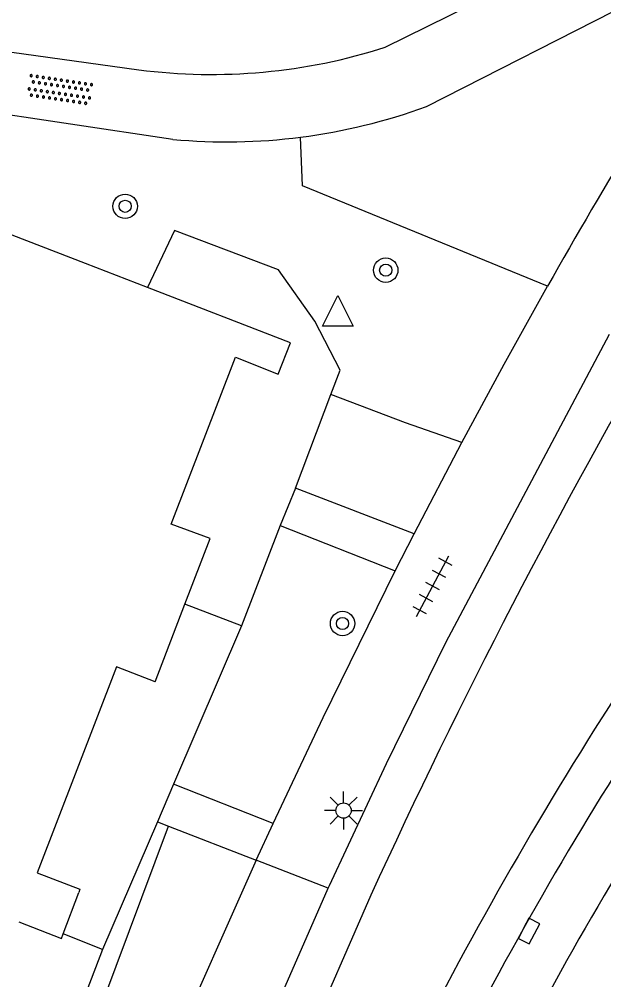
# Model space of a CAD drawing. Extents: x 132994 to 136000, y 393499 to 395512.
# Drawn here: x 134661.88 to 134681.06, y 394367.95 to 394399.45 of the extents above; entities that cross this region are included whole.
import ezdxf

# ---------------------------------------------------------------- set-up
doc = ezdxf.new("R2010")
doc.units = 0
for name, color, linetype in [('gg-afsc-erfafscheiding', 7, 'Continuous'), ('gg-bbg-hoofdgebouw', 7, 'Continuous'), ('gg-knt-verharding', 7, 'Continuous'), ('gg-knt-verharding nz', 7, 'Continuous'), ('gt-grn-groengrens', 7, 'Continuous'), ('gt-grn-weggrens', 7, 'Continuous'), ('gt-symb-boom', 7, 'Continuous'), ('gt-symb-kolk', 7, 'Continuous'), ('gt-symb-lichtmast', 7, 'Continuous'), ('gt-symb-overige verharding', 7, 'Continuous'), ('gt-symb-tegel verharding', 7, 'Continuous'), ('gt-symb-waterafsluiter', 7, 'Continuous')]:
    doc.layers.add(name, color=color, linetype=linetype)

# ---------------------------------------------------------------- blocks, each defined once
blk = doc.blocks.new('gt0-OVH')
at = {"layer": 'gt-symb-overige verharding'}
for points in [[(-0.972, 0.298), (-0.967, 0.308), (-0.965, 0.319), (-0.966, 0.33), (-0.971, 0.34), (-0.978, 0.348), (-0.988, 0.353), (-0.999, 0.355), (-1.01, 0.354), (-1.02, 0.349), (-1.028, 0.342), (-1.033, 0.332), (-1.035, 0.321), (-1.034, 0.31), (-1.029, 0.3), (-1.022, 0.292), (-1.012, 0.287), (-1.001, 0.285), (-0.99, 0.286), (-0.98, 0.291)], [(-0.772, 0.298), (-0.767, 0.308), (-0.765, 0.319), (-0.766, 0.33), (-0.771, 0.34), (-0.778, 0.348), (-0.788, 0.353), (-0.799, 0.355), (-0.81, 0.354), (-0.82, 0.349), (-0.828, 0.342), (-0.833, 0.332), (-0.835, 0.321), (-0.834, 0.31), (-0.829, 0.3), (-0.822, 0.292), (-0.812, 0.287), (-0.801, 0.285), (-0.79, 0.286), (-0.78, 0.291)], [(-0.572, 0.298), (-0.567, 0.308), (-0.565, 0.319), (-0.566, 0.33), (-0.571, 0.34), (-0.578, 0.348), (-0.588, 0.353), (-0.599, 0.355), (-0.61, 0.354), (-0.62, 0.349), (-0.628, 0.342), (-0.633, 0.332), (-0.635, 0.321), (-0.634, 0.31), (-0.629, 0.3), (-0.622, 0.292), (-0.612, 0.287), (-0.601, 0.285), (-0.59, 0.286), (-0.58, 0.291)], [(-0.372, 0.298), (-0.367, 0.308), (-0.365, 0.319), (-0.366, 0.33), (-0.371, 0.34), (-0.378, 0.348), (-0.388, 0.353), (-0.399, 0.355), (-0.41, 0.354), (-0.42, 0.349), (-0.428, 0.342), (-0.433, 0.332), (-0.435, 0.321), (-0.434, 0.31), (-0.429, 0.3), (-0.422, 0.292), (-0.412, 0.287), (-0.401, 0.285), (-0.39, 0.286), (-0.38, 0.291)], [(-0.172, 0.298), (-0.167, 0.308), (-0.165, 0.319), (-0.166, 0.33), (-0.171, 0.34), (-0.178, 0.348), (-0.188, 0.353), (-0.199, 0.355), (-0.21, 0.354), (-0.22, 0.349), (-0.228, 0.342), (-0.233, 0.332), (-0.235, 0.321), (-0.234, 0.31), (-0.229, 0.3), (-0.222, 0.292), (-0.212, 0.287), (-0.201, 0.285), (-0.19, 0.286), (-0.18, 0.291)], [(0.028, 0.298), (0.033, 0.308), (0.035, 0.319), (0.034, 0.33), (0.029, 0.34), (0.022, 0.348), (0.012, 0.353), (0.001, 0.355), (-0.01, 0.354), (-0.02, 0.349), (-0.028, 0.342), (-0.033, 0.332), (-0.035, 0.321), (-0.034, 0.31), (-0.029, 0.3), (-0.022, 0.292), (-0.012, 0.287), (-0.001, 0.285), (0.01, 0.286), (0.02, 0.291)], [(0.228, 0.298), (0.233, 0.308), (0.235, 0.319), (0.234, 0.33), (0.229, 0.34), (0.222, 0.348), (0.212, 0.353), (0.201, 0.355), (0.19, 0.354), (0.18, 0.349), (0.172, 0.342), (0.167, 0.332), (0.165, 0.321), (0.166, 0.31), (0.171, 0.3), (0.178, 0.292), (0.188, 0.287), (0.199, 0.285), (0.21, 0.286), (0.22, 0.291)], [(0.428, 0.298), (0.433, 0.308), (0.435, 0.319), (0.434, 0.33), (0.429, 0.34), (0.422, 0.348), (0.412, 0.353), (0.401, 0.355), (0.39, 0.354), (0.38, 0.349), (0.372, 0.342), (0.367, 0.332), (0.365, 0.321), (0.366, 0.31), (0.371, 0.3), (0.378, 0.292), (0.388, 0.287), (0.399, 0.285), (0.41, 0.286), (0.42, 0.291)], [(0.628, 0.298), (0.633, 0.308), (0.635, 0.319), (0.634, 0.33), (0.629, 0.34), (0.622, 0.348), (0.612, 0.353), (0.601, 0.355), (0.59, 0.354), (0.58, 0.349), (0.572, 0.342), (0.567, 0.332), (0.565, 0.321), (0.566, 0.31), (0.571, 0.3), (0.578, 0.292), (0.588, 0.287), (0.599, 0.285), (0.61, 0.286), (0.62, 0.291)], [(0.828, 0.298), (0.833, 0.308), (0.835, 0.319), (0.834, 0.33), (0.829, 0.34), (0.822, 0.348), (0.812, 0.353), (0.801, 0.355), (0.79, 0.354), (0.78, 0.349), (0.772, 0.342), (0.767, 0.332), (0.765, 0.321), (0.766, 0.31), (0.771, 0.3), (0.778, 0.292), (0.788, 0.287), (0.799, 0.285), (0.81, 0.286), (0.82, 0.291)], [(1.028, 0.298), (1.033, 0.308), (1.035, 0.319), (1.034, 0.33), (1.029, 0.34), (1.022, 0.348), (1.012, 0.353), (1.001, 0.355), (0.99, 0.354), (0.98, 0.349), (0.972, 0.342), (0.967, 0.332), (0.965, 0.321), (0.966, 0.31), (0.971, 0.3), (0.978, 0.292), (0.988, 0.287), (0.999, 0.285), (1.01, 0.286), (1.02, 0.291)], [(-0.872, 0.106), (-0.867, 0.116), (-0.865, 0.126), (-0.866, 0.137), (-0.871, 0.147), (-0.878, 0.156), (-0.888, 0.161), (-0.899, 0.163), (-0.91, 0.162), (-0.92, 0.157), (-0.928, 0.15), (-0.933, 0.14), (-0.935, 0.129), (-0.934, 0.118), (-0.929, 0.108), (-0.922, 0.1), (-0.912, 0.095), (-0.901, 0.092), (-0.89, 0.094), (-0.88, 0.098)], [(-0.672, 0.106), (-0.667, 0.116), (-0.665, 0.126), (-0.666, 0.137), (-0.671, 0.147), (-0.678, 0.156), (-0.688, 0.161), (-0.699, 0.163), (-0.71, 0.162), (-0.72, 0.157), (-0.728, 0.15), (-0.733, 0.14), (-0.735, 0.129), (-0.734, 0.118), (-0.729, 0.108), (-0.722, 0.1), (-0.712, 0.095), (-0.701, 0.092), (-0.69, 0.094), (-0.68, 0.098)], [(-0.472, 0.106), (-0.467, 0.116), (-0.465, 0.126), (-0.466, 0.137), (-0.471, 0.147), (-0.478, 0.156), (-0.488, 0.161), (-0.499, 0.163), (-0.51, 0.162), (-0.52, 0.157), (-0.528, 0.15), (-0.533, 0.14), (-0.535, 0.129), (-0.534, 0.118), (-0.529, 0.108), (-0.522, 0.1), (-0.512, 0.095), (-0.501, 0.092), (-0.49, 0.094), (-0.48, 0.098)], [(-0.272, 0.106), (-0.267, 0.116), (-0.265, 0.126), (-0.266, 0.137), (-0.271, 0.147), (-0.278, 0.156), (-0.288, 0.161), (-0.299, 0.163), (-0.31, 0.162), (-0.32, 0.157), (-0.328, 0.15), (-0.333, 0.14), (-0.335, 0.129), (-0.334, 0.118), (-0.329, 0.108), (-0.322, 0.1), (-0.312, 0.095), (-0.301, 0.092), (-0.29, 0.094), (-0.28, 0.098)], [(-0.072, 0.106), (-0.067, 0.116), (-0.065, 0.126), (-0.066, 0.137), (-0.071, 0.147), (-0.078, 0.156), (-0.088, 0.161), (-0.099, 0.163), (-0.11, 0.162), (-0.12, 0.157), (-0.128, 0.15), (-0.133, 0.14), (-0.135, 0.129), (-0.134, 0.118), (-0.129, 0.108), (-0.122, 0.1), (-0.112, 0.095), (-0.101, 0.092), (-0.09, 0.094), (-0.08, 0.098)], [(0.128, 0.106), (0.133, 0.116), (0.135, 0.126), (0.134, 0.137), (0.129, 0.147), (0.122, 0.156), (0.112, 0.161), (0.101, 0.163), (0.09, 0.162), (0.08, 0.157), (0.072, 0.15), (0.067, 0.14), (0.065, 0.129), (0.066, 0.118), (0.071, 0.108), (0.078, 0.1), (0.088, 0.095), (0.099, 0.092), (0.11, 0.094), (0.12, 0.098)], [(0.328, 0.106), (0.333, 0.116), (0.335, 0.126), (0.334, 0.137), (0.329, 0.147), (0.322, 0.156), (0.312, 0.161), (0.301, 0.163), (0.29, 0.162), (0.28, 0.157), (0.272, 0.15), (0.267, 0.14), (0.265, 0.129), (0.266, 0.118), (0.271, 0.108), (0.278, 0.1), (0.288, 0.095), (0.299, 0.092), (0.31, 0.094), (0.32, 0.098)], [(0.528, 0.106), (0.533, 0.116), (0.535, 0.126), (0.534, 0.137), (0.529, 0.147), (0.522, 0.156), (0.512, 0.161), (0.501, 0.163), (0.49, 0.162), (0.48, 0.157), (0.472, 0.15), (0.467, 0.14), (0.465, 0.129), (0.466, 0.118), (0.471, 0.108), (0.478, 0.1), (0.488, 0.095), (0.499, 0.092), (0.51, 0.094), (0.52, 0.098)], [(0.728, 0.106), (0.733, 0.116), (0.735, 0.126), (0.734, 0.137), (0.729, 0.147), (0.722, 0.156), (0.712, 0.161), (0.701, 0.163), (0.69, 0.162), (0.68, 0.157), (0.672, 0.15), (0.667, 0.14), (0.665, 0.129), (0.666, 0.118), (0.671, 0.108), (0.678, 0.1), (0.688, 0.095), (0.699, 0.092), (0.71, 0.094), (0.72, 0.098)], [(0.928, 0.106), (0.933, 0.116), (0.935, 0.126), (0.934, 0.137), (0.929, 0.147), (0.922, 0.156), (0.912, 0.161), (0.901, 0.163), (0.89, 0.162), (0.88, 0.157), (0.872, 0.15), (0.867, 0.14), (0.865, 0.129), (0.866, 0.118), (0.871, 0.108), (0.878, 0.1), (0.888, 0.095), (0.899, 0.092), (0.91, 0.094), (0.92, 0.098)], [(-0.972, -0.142), (-0.967, -0.132), (-0.965, -0.121), (-0.966, -0.11), (-0.971, -0.1), (-0.978, -0.092), (-0.988, -0.087), (-0.999, -0.085), (-1.01, -0.086), (-1.02, -0.091), (-1.028, -0.098), (-1.033, -0.108), (-1.035, -0.119), (-1.034, -0.13), (-1.029, -0.14), (-1.022, -0.148), (-1.012, -0.153), (-1.001, -0.155), (-0.99, -0.154), (-0.98, -0.149)], [(-0.872, -0.334), (-0.867, -0.324), (-0.865, -0.314), (-0.866, -0.303), (-0.871, -0.293), (-0.878, -0.284), (-0.888, -0.279), (-0.899, -0.277), (-0.91, -0.278), (-0.92, -0.283), (-0.928, -0.29), (-0.933, -0.3), (-0.935, -0.311), (-0.934, -0.322), (-0.929, -0.332), (-0.922, -0.34), (-0.912, -0.345), (-0.901, -0.348), (-0.89, -0.346), (-0.88, -0.342)], [(-0.772, -0.142), (-0.767, -0.132), (-0.765, -0.121), (-0.766, -0.11), (-0.771, -0.1), (-0.778, -0.092), (-0.788, -0.087), (-0.799, -0.085), (-0.81, -0.086), (-0.82, -0.091), (-0.828, -0.098), (-0.833, -0.108), (-0.835, -0.119), (-0.834, -0.13), (-0.829, -0.14), (-0.822, -0.148), (-0.812, -0.153), (-0.801, -0.155), (-0.79, -0.154), (-0.78, -0.149)], [(-0.672, -0.334), (-0.667, -0.324), (-0.665, -0.314), (-0.666, -0.303), (-0.671, -0.293), (-0.678, -0.284), (-0.688, -0.279), (-0.699, -0.277), (-0.71, -0.278), (-0.72, -0.283), (-0.728, -0.29), (-0.733, -0.3), (-0.735, -0.311), (-0.734, -0.322), (-0.729, -0.332), (-0.722, -0.34), (-0.712, -0.345), (-0.701, -0.348), (-0.69, -0.346), (-0.68, -0.342)], [(-0.572, -0.142), (-0.567, -0.132), (-0.565, -0.121), (-0.566, -0.11), (-0.571, -0.1), (-0.578, -0.092), (-0.588, -0.087), (-0.599, -0.085), (-0.61, -0.086), (-0.62, -0.091), (-0.628, -0.098), (-0.633, -0.108), (-0.635, -0.119), (-0.634, -0.13), (-0.629, -0.14), (-0.622, -0.148), (-0.612, -0.153), (-0.601, -0.155), (-0.59, -0.154), (-0.58, -0.149)], [(-0.472, -0.334), (-0.467, -0.324), (-0.465, -0.314), (-0.466, -0.303), (-0.471, -0.293), (-0.478, -0.284), (-0.488, -0.279), (-0.499, -0.277), (-0.51, -0.278), (-0.52, -0.283), (-0.528, -0.29), (-0.533, -0.3), (-0.535, -0.311), (-0.534, -0.322), (-0.529, -0.332), (-0.522, -0.34), (-0.512, -0.345), (-0.501, -0.348), (-0.49, -0.346), (-0.48, -0.342)], [(-0.372, -0.142), (-0.367, -0.132), (-0.365, -0.121), (-0.366, -0.11), (-0.371, -0.1), (-0.378, -0.092), (-0.388, -0.087), (-0.399, -0.085), (-0.41, -0.086), (-0.42, -0.091), (-0.428, -0.098), (-0.433, -0.108), (-0.435, -0.119), (-0.434, -0.13), (-0.429, -0.14), (-0.422, -0.148), (-0.412, -0.153), (-0.401, -0.155), (-0.39, -0.154), (-0.38, -0.149)], [(-0.272, -0.334), (-0.267, -0.324), (-0.265, -0.314), (-0.266, -0.303), (-0.271, -0.293), (-0.278, -0.284), (-0.288, -0.279), (-0.299, -0.277), (-0.31, -0.278), (-0.32, -0.283), (-0.328, -0.29), (-0.333, -0.3), (-0.335, -0.311), (-0.334, -0.322), (-0.329, -0.332), (-0.322, -0.34), (-0.312, -0.345), (-0.301, -0.348), (-0.29, -0.346), (-0.28, -0.342)], [(-0.172, -0.142), (-0.167, -0.132), (-0.165, -0.121), (-0.166, -0.11), (-0.171, -0.1), (-0.178, -0.092), (-0.188, -0.087), (-0.199, -0.085), (-0.21, -0.086), (-0.22, -0.091), (-0.228, -0.098), (-0.233, -0.108), (-0.235, -0.119), (-0.234, -0.13), (-0.229, -0.14), (-0.222, -0.148), (-0.212, -0.153), (-0.201, -0.155), (-0.19, -0.154), (-0.18, -0.149)], [(-0.072, -0.334), (-0.067, -0.324), (-0.065, -0.314), (-0.066, -0.303), (-0.071, -0.293), (-0.078, -0.284), (-0.088, -0.279), (-0.099, -0.277), (-0.11, -0.278), (-0.12, -0.283), (-0.128, -0.29), (-0.133, -0.3), (-0.135, -0.311), (-0.134, -0.322), (-0.129, -0.332), (-0.122, -0.34), (-0.112, -0.345), (-0.101, -0.348), (-0.09, -0.346), (-0.08, -0.342)], [(0.028, -0.142), (0.033, -0.132), (0.035, -0.121), (0.034, -0.11), (0.029, -0.1), (0.022, -0.092), (0.012, -0.087), (0.001, -0.085), (-0.01, -0.086), (-0.02, -0.091), (-0.028, -0.098), (-0.033, -0.108), (-0.035, -0.119), (-0.034, -0.13), (-0.029, -0.14), (-0.022, -0.148), (-0.012, -0.153), (-0.001, -0.155), (0.01, -0.154), (0.02, -0.149)], [(0.128, -0.334), (0.133, -0.324), (0.135, -0.314), (0.134, -0.303), (0.129, -0.293), (0.122, -0.284), (0.112, -0.279), (0.101, -0.277), (0.09, -0.278), (0.08, -0.283), (0.072, -0.29), (0.067, -0.3), (0.065, -0.311), (0.066, -0.322), (0.071, -0.332), (0.078, -0.34), (0.088, -0.345), (0.099, -0.348), (0.11, -0.346), (0.12, -0.342)], [(0.228, -0.142), (0.233, -0.132), (0.235, -0.121), (0.234, -0.11), (0.229, -0.1), (0.222, -0.092), (0.212, -0.087), (0.201, -0.085), (0.19, -0.086), (0.18, -0.091), (0.172, -0.098), (0.167, -0.108), (0.165, -0.119), (0.166, -0.13), (0.171, -0.14), (0.178, -0.148), (0.188, -0.153), (0.199, -0.155), (0.21, -0.154), (0.22, -0.149)], [(0.328, -0.334), (0.333, -0.324), (0.335, -0.314), (0.334, -0.303), (0.329, -0.293), (0.322, -0.284), (0.312, -0.279), (0.301, -0.277), (0.29, -0.278), (0.28, -0.283), (0.272, -0.29), (0.267, -0.3), (0.265, -0.311), (0.266, -0.322), (0.271, -0.332), (0.278, -0.34), (0.288, -0.345), (0.299, -0.348), (0.31, -0.346), (0.32, -0.342)], [(0.428, -0.142), (0.433, -0.132), (0.435, -0.121), (0.434, -0.11), (0.429, -0.1), (0.422, -0.092), (0.412, -0.087), (0.401, -0.085), (0.39, -0.086), (0.38, -0.091), (0.372, -0.098), (0.367, -0.108), (0.365, -0.119), (0.366, -0.13), (0.371, -0.14), (0.378, -0.148), (0.388, -0.153), (0.399, -0.155), (0.41, -0.154), (0.42, -0.149)], [(0.528, -0.334), (0.533, -0.324), (0.535, -0.314), (0.534, -0.303), (0.529, -0.293), (0.522, -0.284), (0.512, -0.279), (0.501, -0.277), (0.49, -0.278), (0.48, -0.283), (0.472, -0.29), (0.467, -0.3), (0.465, -0.311), (0.466, -0.322), (0.471, -0.332), (0.478, -0.34), (0.488, -0.345), (0.499, -0.348), (0.51, -0.346), (0.52, -0.342)], [(0.628, -0.142), (0.633, -0.132), (0.635, -0.121), (0.634, -0.11), (0.629, -0.1), (0.622, -0.092), (0.612, -0.087), (0.601, -0.085), (0.59, -0.086), (0.58, -0.091), (0.572, -0.098), (0.567, -0.108), (0.565, -0.119), (0.566, -0.13), (0.571, -0.14), (0.578, -0.148), (0.588, -0.153), (0.599, -0.155), (0.61, -0.154), (0.62, -0.149)], [(0.728, -0.334), (0.733, -0.324), (0.735, -0.314), (0.734, -0.303), (0.729, -0.293), (0.722, -0.284), (0.712, -0.279), (0.701, -0.277), (0.69, -0.278), (0.68, -0.283), (0.672, -0.29), (0.667, -0.3), (0.665, -0.311), (0.666, -0.322), (0.671, -0.332), (0.678, -0.34), (0.688, -0.345), (0.699, -0.348), (0.71, -0.346), (0.72, -0.342)], [(0.828, -0.142), (0.833, -0.132), (0.835, -0.121), (0.834, -0.11), (0.829, -0.1), (0.822, -0.092), (0.812, -0.087), (0.801, -0.085), (0.79, -0.086), (0.78, -0.091), (0.772, -0.098), (0.767, -0.108), (0.765, -0.119), (0.766, -0.13), (0.771, -0.14), (0.778, -0.148), (0.788, -0.153), (0.799, -0.155), (0.81, -0.154), (0.82, -0.149)], [(0.928, -0.334), (0.933, -0.324), (0.935, -0.314), (0.934, -0.303), (0.929, -0.293), (0.922, -0.284), (0.912, -0.279), (0.901, -0.277), (0.89, -0.278), (0.88, -0.283), (0.872, -0.29), (0.867, -0.3), (0.865, -0.311), (0.866, -0.322), (0.871, -0.332), (0.878, -0.34), (0.888, -0.345), (0.899, -0.348), (0.91, -0.346), (0.92, -0.342)], [(1.028, -0.142), (1.033, -0.132), (1.035, -0.121), (1.034, -0.11), (1.029, -0.1), (1.022, -0.092), (1.012, -0.087), (1.001, -0.085), (0.99, -0.086), (0.98, -0.091), (0.972, -0.098), (0.967, -0.108), (0.965, -0.119), (0.966, -0.13), (0.971, -0.14), (0.978, -0.148), (0.988, -0.153), (0.999, -0.155), (1.01, -0.154), (1.02, -0.149)]]:
    blk.add_lwpolyline(points, close=True, dxfattribs=at)
blk = doc.blocks.new('gt0-WAFSL')
at = {"layer": 'gt-symb-waterafsluiter'}
for p, q in [((-0.5, -0.333), (0, 0.667)), ((0, 0.667), (0.5, -0.333)), ((0.5, -0.333), (-0.5, -0.333))]:
    blk.add_line(p, q, dxfattribs=at)
blk = doc.blocks.new('gt0-BOOM')
at = {"layer": 'gt-symb-boom'}
for radius in [0.4, 0.2]:
    blk.add_circle((0, 0), radius, dxfattribs=at)
blk = doc.blocks.new('gt0-TEG1')
at = {"layer": 'gt-symb-tegel verharding'}
for p, q in [((-1.125, 0), (1.125, 0)), ((-0.9, -0.25), (-0.9, 0.25)), ((-0.45, -0.25), (-0.45, 0.25)), ((0, -0.25), (0, 0.25)), ((0.45, -0.25), (0.45, 0.25)), ((0.9, -0.25), (0.9, 0.25))]:
    blk.add_line(p, q, dxfattribs=at)
blk = doc.blocks.new('gt0-KOLK')
at = {"layer": 'gt-symb-kolk'}
blk.add_lwpolyline([(0, 0), (0.375, 0), (0.375, 0.4), (-0.375, 0.4), (-0.375, 0), (0, 0)], dxfattribs=at)
blk = doc.blocks.new('gt0-LMAST')
at = {"layer": 'gt-symb-lichtmast'}
for p, q in [((-0.182, 0.173), (-0.447, 0.438)), ((-0.005, 0.246), (-0.005, 0.621)), ((0.172, 0.173), (0.437, 0.438)), ((-0.255, -0.004), (-0.63, -0.004)), ((-0.182, -0.181), (-0.447, -0.446)), ((-0.005, -0.254), (-0.005, -0.629)), ((0.437, -0.446), (0.172, -0.181)), ((0.245, -0.004), (0.62, -0.004))]:
    blk.add_line(p, q, dxfattribs=at)
blk.add_circle((-0.005, -0.004), 0.25, dxfattribs=at)

msp = doc.modelspace()

# ---------------------------------------------------------------- linework, layer by layer
at = {"layer": 'gg-afsc-erfafscheiding'}
for p, q in [((134670.944, 394384.076), (134672.1, 394387.14)), ((134670.44, 394382.852), (134669.173, 394379.558)), ((134669.173, 394379.558), (134667.314, 394380.272)), ((134664.615, 394368.942), (134663.316, 394369.459)), ((134664.615, 394368.942), (134663.261, 394365.445))]:
    msp.add_line(p, q, dxfattribs=at)
msp.add_lwpolyline([(134672.1, 394387.14), (134672.404, 394387.946), (134671.577, 394389.547), (134670.381, 394391.234), (134666.976, 394392.526), (134666.087, 394390.653)], dxfattribs=at)
at = {"layer": 'gg-bbg-hoofdgebouw'}
for p, q in [((134664.048, 394391.44), (134658.87, 394393.44)), ((134666.087, 394390.653), (134664.048, 394391.44)), ((134668.139, 394382.419), (134666.864, 394382.89)), ((134667.314, 394380.272), (134668.139, 394382.419)), ((134666.333, 394377.721), (134667.314, 394380.272)), ((134666.333, 394377.721), (134665.065, 394378.212)), ((134663.316, 394369.459), (134663.831, 394370.818)), ((134661.86, 394369.85), (134663.26, 394369.31)), ((134663.26, 394369.31), (134663.316, 394369.459))]:
    msp.add_line(p, q, dxfattribs=at)
for points in [[(134670.37, 394387.81), (134670.78, 394388.84), (134666.087, 394390.653)], [(134666.864, 394382.89), (134668.97, 394388.37), (134670.37, 394387.81)], [(134665.065, 394378.212), (134662.47, 394371.46), (134663.87, 394370.92), (134663.831, 394370.818)]]:
    msp.add_lwpolyline(points, dxfattribs=at)
at = {"layer": 'gg-knt-verharding'}
for p, q in [((134658.529, 394398.8), (134665.8, 394397.79)), ((134674.832, 394382.574), (134676.399, 394385.573)), ((134670.944, 394384.076), (134670.44, 394382.852)), ((134674.832, 394382.574), (134670.944, 394384.076)), ((134670.44, 394382.852), (134674.214, 394381.357)), ((134669.173, 394379.558), (134666.942, 394374.362)), ((134666.942, 394374.362), (134666.414, 394373.132)), ((134670.205, 394373.079), (134666.942, 394374.362)), ((134666.414, 394373.132), (134664.615, 394368.942)), ((134666.414, 394373.132), (134666.773, 394372.992)), ((134666.773, 394372.992), (134669.648, 394371.875))]:
    msp.add_line(p, q, dxfattribs=at)
for points in [[(134673.888, 394398.53), (134681.53, 394402.3), (134684.32, 394403.15), (134685.619, 394403.291)], [(134675.238, 394396.589), (134681.99, 394400.02), (134683.18, 394400.35), (134685.19, 394400.63)], [(134666.92, 394395.51), (134660.189, 394396.51), (134658.936, 394396.578)], [(134676.399, 394385.573), (134677.788, 394388.142), (134679.212, 394390.694)], [(134672.013, 394370.957), (134672.052, 394371.048), (134673.929, 394375.044), (134675.87, 394379.01), (134681.24, 394389.12)], [(134670.205, 394373.079), (134671.845, 394376.553), (134674.214, 394381.357)], [(134669.648, 394371.875), (134666.779, 394365.398), (134666.301, 394364.252)], [(134661.894, 394346.666), (134663.734, 394351.488), (134666.497, 394358.164), (134669.988, 394366.333), (134672.013, 394370.957)]]:
    msp.add_lwpolyline(points, dxfattribs=at)
for centre, radius, start, end in [((134871.725, 394281.635), 221.259, 147.46521, 150.46831), ((134668.179, 394416.353), 18.715, 262.6956, 287.7597), ((134668.676, 394414.523), 19.097, 277.3265, 290.0983), ((134668.689, 394414.576), 19.148, 264.7004, 277.2681), ((134786.1, 394309.175), 123.49, 142.12892, 154.57448), ((134780.685, 394312.199), 115.535, 141.00944, 154.05822)]:
    msp.add_arc(centre, radius, start, end, dxfattribs=at)
at = {"layer": 'gg-knt-verharding nz'}
msp.add_lwpolyline([(134673.415, 394370.73), (134671.237, 394365.744), (134667.708, 394357.572), (134665.001, 394350.855), (134662.139, 394343.41), (134657.613, 394331.331), (134656.292, 394331.833)], dxfattribs=at)
for centre, radius, start, end in [((134869.781, 394280.815), 215.973, 149.77266, 155.39726), ((134792.776, 394305.676), 132.354, 142.26961, 154.51592)]:
    msp.add_arc(centre, radius, start, end, dxfattribs=at)
at = {"layer": 'gt-grn-groengrens'}
for p, q in [((134671.171, 394393.988), (134671.111, 394395.582)), ((134679.212, 394390.694), (134671.171, 394393.988)), ((134663.858, 394365.21), (134666.773, 394372.992))]:
    msp.add_line(p, q, dxfattribs=at)
msp.add_lwpolyline([(134676.399, 394385.573), (134674.55, 394386.212), (134672.1, 394387.14)], dxfattribs=at)
at = {"layer": 'gt-grn-weggrens'}
for p, q in [((134674.214, 394381.357), (134674.832, 394382.574)), ((134669.648, 394371.875), (134670.205, 394373.079)), ((134672.013, 394370.957), (134669.648, 394371.875))]:
    msp.add_line(p, q, dxfattribs=at)

# ---------------------------------------------------------------- block references
at = {"layer": 'gt-symb-boom', "rotation": -20.918204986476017}
msp.add_blockref('gt0-BOOM', (134665.353, 394393.315), dxfattribs=at)
at = {"layer": 'gt-symb-boom'}
for p in [(134673.903, 394391.22), (134672.485, 394379.634)]:
    msp.add_blockref('gt0-BOOM', p, dxfattribs=at)
at = {"layer": 'gt-symb-kolk', "rotation": -117.36989673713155}
msp.add_blockref('gt0-KOLK', (134678.427, 394369.642), dxfattribs=at)
at = {"layer": 'gt-symb-lichtmast'}
msp.add_blockref('gt0-LMAST', (134672.524, 394373.504), dxfattribs=at)
at = {"layer": 'gt-symb-overige verharding', "rotation": -8.45426172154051}
msp.add_blockref('gt0-OVH', (134663.213, 394397.134), dxfattribs=at)
at = {"layer": 'gt-symb-tegel verharding', "rotation": 61.97468393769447}
msp.add_blockref('gt0-TEG1', (134675.442, 394380.861), dxfattribs=at)
at = {"layer": 'gt-symb-waterafsluiter'}
msp.add_blockref('gt0-WAFSL', (134672.331, 394389.72), dxfattribs=at)

doc.saveas('drawing.dxf')
